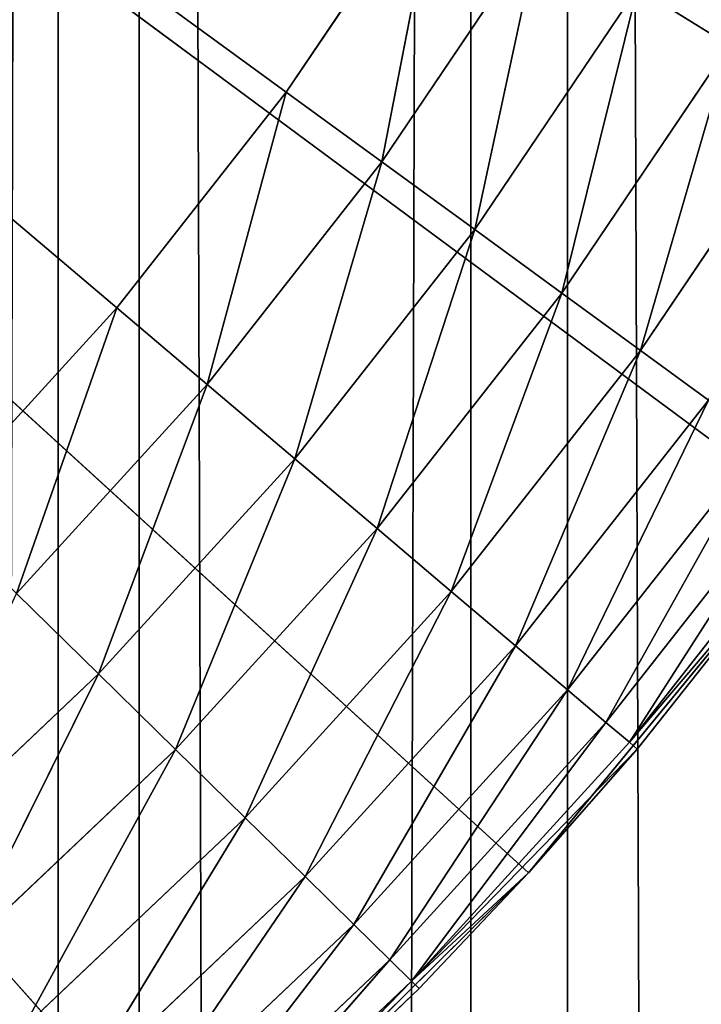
# Model space of a CAD drawing. Extents: x 0.4 to 80.4, y 0.1 to 20.1.
# Tile 567 of 656: x 78.8005 to 78.9004, y 17.1096 to 17.2538. Entities that reach past the tile are written whole.
import ezdxf

# ---------------------------------------------------------------- set-up
doc = ezdxf.new("R2010")
doc.units = 0
doc.header["$LTSCALE"] = 2.54
doc.layers.get('0').update_dxf_attribs({"color": 13, "linetype": 'CONTINUOUS'})

# ---------------------------------------------------------------- blocks, each defined once
blk = doc.blocks.new('P__KA_KUCHENNA_MOLISA_STL')
at = {"color": 0}
for p, q in [((78.86659, 19.96711, 71.82298), (78.80611, 0.16711, 71.88574)), ((78.80611, 0.16711, 71.88574), (78.80611, 19.96711, 71.88574)), ((78.80611, 0.16711, 71.88574), (78.80611, 19.96711, 71.88574)), ((78.86659, 19.96711, 71.82298), (78.80611, 0.16711, 71.88574)), ((78.81798, 0.16711, 72.52841), (78.81798, 19.96711, 72.52841)), ((78.81798, 0.16711, 72.52841), (78.81798, 19.96711, 72.52841)), ((78.88074, 0.16711, 72.58889), (78.81798, 19.96711, 72.52841)), ((78.88074, 0.16711, 72.58889), (78.81798, 19.96711, 72.52841)), ((78.86659, 0.16711, 71.82298), (78.86659, 19.96711, 71.82298)), ((78.86659, 0.16711, 71.82298), (78.86659, 19.96711, 71.82298)), ((78.88074, 0.16711, 72.58889), (78.88074, 19.96711, 72.58889)), ((78.88074, 0.16711, 72.58889), (78.88074, 19.96711, 72.58889)), ((78.95304, 0.16711, 72.63755), (78.88074, 19.96711, 72.58889)), ((78.95304, 0.16711, 72.63755), (78.88074, 19.96711, 72.58889)), ((78.395, 17.56711, 88.9), (78.81467, 17.21161, 88.9)), ((78.8395, 17.24319, 88.9), (78.395, 17.56711, 88.9)), ((78.8395, 17.24319, 88.9), (78.395, 17.56711, 88.9)), ((78.395, 17.56711, 88.9), (78.81467, 17.21161, 88.9)), ((78.87504, 17.12885, 89.4), (78.395, 17.56711, 89.4)), ((78.395, 17.56711, 89.4), (78.82743, 17.08182, 89.4)), ((78.87504, 17.12885, 89.4), (78.395, 17.56711, 89.4)), ((78.91755, 17.18053, 89.4), (78.395, 17.56711, 89.4)), ((78.91755, 17.18053, 89.4), (78.395, 17.56711, 89.4)), ((78.395, 17.56711, 89.4), (78.82743, 17.08182, 89.4)), ((78.86196, 17.2765, 88.9), (78.8395, 17.24319, 88.9)), ((78.86196, 17.2765, 88.9), (78.8395, 17.24319, 88.9)), ((78.86196, 17.2765, 88.9), (78.85353, 17.23297, 88.90152)), ((78.86196, 17.2765, 88.9), (78.85353, 17.23297, 88.90152)), ((78.8767, 17.26733, 88.90152), (78.85353, 17.23297, 88.90152)), ((78.8767, 17.26733, 88.90152), (78.85353, 17.23297, 88.90152)), ((78.8767, 17.26733, 88.90152), (78.86714, 17.22305, 88.90603)), ((78.8767, 17.26733, 88.90152), (78.86714, 17.22305, 88.90603)), ((78.891, 17.25843, 88.90603), (78.86714, 17.22305, 88.90603)), ((78.891, 17.25843, 88.90603), (78.86714, 17.22305, 88.90603)), ((78.891, 17.25843, 88.90603), (78.87991, 17.21375, 88.9134)), ((78.891, 17.25843, 88.90603), (78.87991, 17.21375, 88.9134)), ((78.90441, 17.25008, 88.9134), (78.891, 17.25843, 88.90603)), ((78.90441, 17.25008, 88.9134), (78.891, 17.25843, 88.90603)), ((78.90441, 17.25008, 88.9134), (78.87991, 17.21375, 88.9134)), ((78.90441, 17.25008, 88.9134), (78.87991, 17.21375, 88.9134)), ((78.90441, 17.25008, 88.9134), (78.89145, 17.20534, 88.92339)), ((78.90441, 17.25008, 88.9134), (78.89145, 17.20534, 88.92339)), ((78.8395, 17.24319, 88.9), (78.81467, 17.21161, 88.9)), ((78.8395, 17.24319, 88.9), (78.81467, 17.21161, 88.9)), ((78.82792, 17.20039, 88.90152), (78.8395, 17.24319, 88.9)), ((78.82792, 17.20039, 88.90152), (78.8395, 17.24319, 88.9)), ((78.8395, 17.24319, 88.9), (78.85353, 17.23297, 88.90152)), ((78.8395, 17.24319, 88.9), (78.85353, 17.23297, 88.90152)), ((78.91653, 17.24254, 88.92339), (78.89145, 17.20534, 88.92339)), ((78.91653, 17.24254, 88.92339), (78.89145, 17.20534, 88.92339)), ((78.82792, 17.20039, 88.90152), (78.85353, 17.23297, 88.90152)), ((78.82792, 17.20039, 88.90152), (78.85353, 17.23297, 88.90152)), ((78.84077, 17.1895, 88.90603), (78.85353, 17.23297, 88.90152)), ((78.84077, 17.1895, 88.90603), (78.85353, 17.23297, 88.90152)), ((78.85353, 17.23297, 88.90152), (78.86714, 17.22305, 88.90603)), ((78.85353, 17.23297, 88.90152), (78.86714, 17.22305, 88.90603)), ((78.84077, 17.1895, 88.90603), (78.86714, 17.22305, 88.90603)), ((78.84077, 17.1895, 88.90603), (78.86714, 17.22305, 88.90603)), ((78.85282, 17.17929, 88.9134), (78.86714, 17.22305, 88.90603)), ((78.85282, 17.17929, 88.9134), (78.86714, 17.22305, 88.90603)), ((78.86714, 17.22305, 88.90603), (78.87991, 17.21375, 88.9134)), ((78.86714, 17.22305, 88.90603), (78.87991, 17.21375, 88.9134)), ((78.85282, 17.17929, 88.9134), (78.87991, 17.21375, 88.9134)), ((78.85282, 17.17929, 88.9134), (78.87991, 17.21375, 88.9134)), ((78.86371, 17.17006, 88.92339), (78.87991, 17.21375, 88.9134)), ((78.86371, 17.17006, 88.92339), (78.87991, 17.21375, 88.9134)), ((78.87991, 17.21375, 88.9134), (78.89145, 17.20534, 88.92339)), ((78.87991, 17.21375, 88.9134), (78.89145, 17.20534, 88.92339)), ((78.81467, 17.21161, 88.9), (78.7876, 17.18192, 88.9)), ((78.81467, 17.21161, 88.9), (78.7876, 17.18192, 88.9)), ((78.81467, 17.21161, 88.9), (78.79999, 17.16976, 88.90152)), ((78.81467, 17.21161, 88.9), (78.79999, 17.16976, 88.90152)), ((78.81467, 17.21161, 88.9), (78.82792, 17.20039, 88.90152)), ((78.81467, 17.21161, 88.9), (78.82792, 17.20039, 88.90152)), ((78.86371, 17.17006, 88.92339), (78.89145, 17.20534, 88.92339)), ((78.86371, 17.17006, 88.92339), (78.89145, 17.20534, 88.92339)), ((78.87312, 17.1621, 88.93572), (78.89145, 17.20534, 88.92339)), ((78.87312, 17.1621, 88.93572), (78.89145, 17.20534, 88.92339)), ((78.89145, 17.20534, 88.92339), (78.90141, 17.19808, 88.93572)), ((78.89145, 17.20534, 88.92339), (78.90141, 17.19808, 88.93572)), ((78.82792, 17.20039, 88.90152), (78.79999, 17.16976, 88.90152)), ((78.82792, 17.20039, 88.90152), (78.79999, 17.16976, 88.90152)), ((78.82792, 17.20039, 88.90152), (78.81201, 17.15797, 88.90603)), ((78.82792, 17.20039, 88.90152), (78.81201, 17.15797, 88.90603)), ((78.82792, 17.20039, 88.90152), (78.84077, 17.1895, 88.90603)), ((78.82792, 17.20039, 88.90152), (78.84077, 17.1895, 88.90603)), ((78.87312, 17.1621, 88.93572), (78.90141, 17.19808, 88.93572)), ((78.87312, 17.1621, 88.93572), (78.90141, 17.19808, 88.93572)), ((78.88075, 17.15563, 88.95), (78.90141, 17.19808, 88.93572)), ((78.88075, 17.15563, 88.95), (78.90141, 17.19808, 88.93572)), ((78.88075, 17.15563, 88.95), (78.90949, 17.19219, 88.95)), ((78.88075, 17.15563, 88.95), (78.90949, 17.19219, 88.95)), ((78.88637, 17.15087, 88.9658), (78.90949, 17.19219, 88.95)), ((78.88637, 17.15087, 88.9658), (78.90949, 17.19219, 88.95)), ((78.84077, 17.1895, 88.90603), (78.81201, 17.15797, 88.90603)), ((78.84077, 17.1895, 88.90603), (78.81201, 17.15797, 88.90603)), ((78.84077, 17.1895, 88.90603), (78.82329, 17.14691, 88.9134)), ((78.84077, 17.1895, 88.90603), (78.82329, 17.14691, 88.9134)), ((78.84077, 17.1895, 88.90603), (78.85282, 17.17929, 88.9134)), ((78.84077, 17.1895, 88.90603), (78.85282, 17.17929, 88.9134)), ((78.88637, 17.15087, 88.9658), (78.91544, 17.18785, 88.9658)), ((78.88637, 17.15087, 88.9658), (78.91544, 17.18785, 88.9658)), ((78.88981, 17.14796, 88.98264), (78.91544, 17.18785, 88.9658)), ((78.88981, 17.14796, 88.98264), (78.91544, 17.18785, 88.9658)), ((78.88981, 17.14796, 88.98264), (78.91909, 17.18519, 88.98264)), ((78.88981, 17.14796, 88.98264), (78.91909, 17.18519, 88.98264)), ((78.91755, 17.18053, 89.4), (78.87504, 17.12885, 89.4)), ((78.91755, 17.18053, 89.4), (78.87504, 17.12885, 89.4)), ((78.88981, 17.14796, 88.98264), (78.91755, 17.18053, 89)), ((78.88981, 17.14796, 88.98264), (78.91755, 17.18053, 89)), ((78.89097, 17.14697, 89), (78.91755, 17.18053, 89.4)), ((78.89097, 17.14697, 89), (78.91755, 17.18053, 89.4)), ((78.89097, 17.14697, 89), (78.91755, 17.18053, 89)), ((78.89097, 17.14697, 89), (78.91755, 17.18053, 89)), ((78.85282, 17.17929, 88.9134), (78.82329, 17.14691, 88.9134)), ((78.85282, 17.17929, 88.9134), (78.82329, 17.14691, 88.9134)), ((78.85282, 17.17929, 88.9134), (78.83348, 17.13691, 88.92339)), ((78.85282, 17.17929, 88.9134), (78.83348, 17.13691, 88.92339)), ((78.85282, 17.17929, 88.9134), (78.86371, 17.17006, 88.92339)), ((78.85282, 17.17929, 88.9134), (78.86371, 17.17006, 88.92339)), ((78.81201, 17.15797, 88.90603), (78.79999, 17.16976, 88.90152)), ((78.81201, 17.15797, 88.90603), (78.79999, 17.16976, 88.90152)), ((78.86371, 17.17006, 88.92339), (78.83348, 17.13691, 88.92339)), ((78.86371, 17.17006, 88.92339), (78.83348, 17.13691, 88.92339)), ((78.86371, 17.17006, 88.92339), (78.84228, 17.12828, 88.93572)), ((78.86371, 17.17006, 88.92339), (78.84228, 17.12828, 88.93572)), ((78.86371, 17.17006, 88.92339), (78.87312, 17.1621, 88.93572)), ((78.86371, 17.17006, 88.92339), (78.87312, 17.1621, 88.93572)), ((78.87312, 17.1621, 88.93572), (78.84228, 17.12828, 88.93572)), ((78.87312, 17.1621, 88.93572), (78.84228, 17.12828, 88.93572)), ((78.87312, 17.1621, 88.93572), (78.84942, 17.12127, 88.95)), ((78.87312, 17.1621, 88.93572), (78.84942, 17.12127, 88.95)), ((78.87312, 17.1621, 88.93572), (78.88075, 17.15563, 88.95)), ((78.87312, 17.1621, 88.93572), (78.88075, 17.15563, 88.95)), ((78.78104, 17.12862, 88.90603), (78.81201, 17.15797, 88.90603)), ((78.78104, 17.12862, 88.90603), (78.81201, 17.15797, 88.90603)), ((78.79147, 17.11677, 88.9134), (78.81201, 17.15797, 88.90603)), ((78.79147, 17.11677, 88.9134), (78.81201, 17.15797, 88.90603)), ((78.82329, 17.14691, 88.9134), (78.81201, 17.15797, 88.90603)), ((78.82329, 17.14691, 88.9134), (78.81201, 17.15797, 88.90603)), ((78.88075, 17.15563, 88.95), (78.84942, 17.12127, 88.95)), ((78.88075, 17.15563, 88.95), (78.84942, 17.12127, 88.95)), ((78.88075, 17.15563, 88.95), (78.85468, 17.11611, 88.9658)), ((78.88075, 17.15563, 88.95), (78.85468, 17.11611, 88.9658)), ((78.88075, 17.15563, 88.95), (78.88637, 17.15087, 88.9658)), ((78.88075, 17.15563, 88.95), (78.88637, 17.15087, 88.9658)), ((78.88637, 17.15087, 88.9658), (78.85468, 17.11611, 88.9658)), ((78.88637, 17.15087, 88.9658), (78.85468, 17.11611, 88.9658)), ((78.88637, 17.15087, 88.9658), (78.8579, 17.11295, 88.98264)), ((78.88637, 17.15087, 88.9658), (78.8579, 17.11295, 88.98264)), ((78.88637, 17.15087, 88.9658), (78.88981, 17.14796, 88.98264)), ((78.88637, 17.15087, 88.9658), (78.88981, 17.14796, 88.98264)), ((78.88981, 17.14796, 88.98264), (78.8579, 17.11295, 88.98264)), ((78.88981, 17.14796, 88.98264), (78.8579, 17.11295, 88.98264)), ((78.89097, 17.14697, 89), (78.88981, 17.14796, 88.98264)), ((78.89097, 17.14697, 89), (78.88981, 17.14796, 88.98264)), ((78.79147, 17.11677, 88.9134), (78.82329, 17.14691, 88.9134)), ((78.79147, 17.11677, 88.9134), (78.82329, 17.14691, 88.9134)), ((78.80091, 17.10605, 88.92339), (78.82329, 17.14691, 88.9134)), ((78.80091, 17.10605, 88.92339), (78.82329, 17.14691, 88.9134)), ((78.83348, 17.13691, 88.92339), (78.82329, 17.14691, 88.9134)), ((78.83348, 17.13691, 88.92339), (78.82329, 17.14691, 88.9134)), ((78.89097, 17.14697, 89), (78.8579, 17.11295, 88.98264)), ((78.89097, 17.14697, 89), (78.8579, 17.11295, 88.98264)), ((78.87504, 17.12885, 89.4), (78.89097, 17.14697, 89)), ((78.87504, 17.12885, 89), (78.89097, 17.14697, 89)), ((78.87504, 17.12885, 89.4), (78.89097, 17.14697, 89)), ((78.87504, 17.12885, 89), (78.89097, 17.14697, 89)), ((78.80091, 17.10605, 88.92339), (78.83348, 17.13691, 88.92339)), ((78.80091, 17.10605, 88.92339), (78.83348, 17.13691, 88.92339)), ((78.80905, 17.0968, 88.93572), (78.83348, 17.13691, 88.92339)), ((78.80905, 17.0968, 88.93572), (78.83348, 17.13691, 88.92339)), ((78.84228, 17.12828, 88.93572), (78.83348, 17.13691, 88.92339)), ((78.84228, 17.12828, 88.93572), (78.83348, 17.13691, 88.92339)), ((78.87504, 17.12885, 89.4), (78.82743, 17.08182, 89.4)), ((78.87504, 17.12885, 89.4), (78.82743, 17.08182, 89.4)), ((78.87504, 17.12885, 89), (78.8579, 17.11295, 88.98264)), ((78.87504, 17.12885, 89), (78.8579, 17.11295, 88.98264)), ((78.85898, 17.11189, 89), (78.87504, 17.12885, 89.4)), ((78.85898, 17.11189, 89), (78.87504, 17.12885, 89.4)), ((78.85898, 17.11189, 89), (78.87504, 17.12885, 89)), ((78.85898, 17.11189, 89), (78.87504, 17.12885, 89)), ((78.87504, 17.12885, 89), (78.87504, 17.12885, 89.4)), ((78.87504, 17.12885, 89), (78.87504, 17.12885, 89.4)), ((78.80905, 17.0968, 88.93572), (78.84228, 17.12828, 88.93572)), ((78.80905, 17.0968, 88.93572), (78.84228, 17.12828, 88.93572)), ((78.81566, 17.08929, 88.95), (78.84228, 17.12828, 88.93572)), ((78.81566, 17.08929, 88.95), (78.84228, 17.12828, 88.93572)), ((78.84942, 17.12127, 88.95), (78.84228, 17.12828, 88.93572)), ((78.84942, 17.12127, 88.95), (78.84228, 17.12828, 88.93572)), ((78.81566, 17.08929, 88.95), (78.84942, 17.12127, 88.95)), ((78.81566, 17.08929, 88.95), (78.84942, 17.12127, 88.95)), ((78.82053, 17.08376, 88.9658), (78.84942, 17.12127, 88.95)), ((78.82053, 17.08376, 88.9658), (78.84942, 17.12127, 88.95)), ((78.85468, 17.11611, 88.9658), (78.84942, 17.12127, 88.95)), ((78.85468, 17.11611, 88.9658), (78.84942, 17.12127, 88.95)), ((78.82053, 17.08376, 88.9658), (78.85468, 17.11611, 88.9658)), ((78.82053, 17.08376, 88.9658), (78.85468, 17.11611, 88.9658)), ((78.82351, 17.08038, 88.98264), (78.85468, 17.11611, 88.9658)), ((78.82351, 17.08038, 88.98264), (78.85468, 17.11611, 88.9658)), ((78.8579, 17.11295, 88.98264), (78.85468, 17.11611, 88.9658)), ((78.8579, 17.11295, 88.98264), (78.85468, 17.11611, 88.9658)), ((78.82351, 17.08038, 88.98264), (78.8579, 17.11295, 88.98264)), ((78.82351, 17.08038, 88.98264), (78.8579, 17.11295, 88.98264)), ((78.82743, 17.08182, 89), (78.8579, 17.11295, 88.98264)), ((78.82743, 17.08182, 89), (78.8579, 17.11295, 88.98264)), ((78.8579, 17.11295, 88.98264), (78.85898, 17.11189, 89)), ((78.8579, 17.11295, 88.98264), (78.85898, 17.11189, 89)), ((78.82743, 17.08182, 89.4), (78.85898, 17.11189, 89)), ((78.82743, 17.08182, 89), (78.85898, 17.11189, 89)), ((78.82743, 17.08182, 89.4), (78.85898, 17.11189, 89)), ((78.82743, 17.08182, 89), (78.85898, 17.11189, 89))]:
    blk.add_line(p, q, dxfattribs=at)
mesh = blk.add_polyface(dxfattribs=at)
corners = [(78.80611, 19.96711, 71.88574), (78.80611, 0.16711, 71.88574), (78.75745, 0.16711, 71.95804)]
mesh.append_faces([[corners[k] for k in face] for face in [(0, 1, 2)]], dxfattribs={"color": 0})
mesh = blk.add_polyface(dxfattribs=at)
corners = [(78.80611, 19.96711, 71.88574), (78.75745, 0.16711, 71.95804), (78.75745, 19.96711, 71.95804)]
mesh.append_faces([[corners[k] for k in face] for face in [(0, 1, 2)]], dxfattribs={"color": 0})
mesh = blk.add_polyface(dxfattribs=at)
corners = [(78.76668, 19.96711, 72.45795), (78.76668, 0.16711, 72.45795), (78.81798, 0.16711, 72.52841)]
mesh.append_faces([[corners[k] for k in face] for face in [(0, 1, 2)]], dxfattribs={"color": 0})
mesh = blk.add_polyface(dxfattribs=at)
corners = [(78.76668, 19.96711, 72.45795), (78.81798, 0.16711, 72.52841), (78.81798, 19.96711, 72.52841)]
mesh.append_faces([[corners[k] for k in face] for face in [(0, 1, 2)]], dxfattribs={"color": 0})
mesh = blk.add_polyface(dxfattribs=at)
corners = [(78.86659, 19.96711, 71.82298), (78.80611, 0.16711, 71.88574), (78.80611, 19.96711, 71.88574)]
mesh.append_faces([[corners[k] for k in face] for face in [(0, 1, 2)]], dxfattribs={"color": 0})
mesh = blk.add_polyface(dxfattribs=at)
corners = [(78.86659, 19.96711, 71.82298), (78.86659, 0.16711, 71.82298), (78.80611, 0.16711, 71.88574)]
mesh.append_faces([[corners[k] for k in face] for face in [(0, 1, 2)]], dxfattribs={"color": 0})
mesh = blk.add_polyface(dxfattribs=at)
corners = [(78.88074, 0.16711, 72.58889), (78.81798, 19.96711, 72.52841), (78.81798, 0.16711, 72.52841)]
mesh.append_faces([[corners[k] for k in face] for face in [(0, 1, 2)]], dxfattribs={"color": 0})
mesh = blk.add_polyface(dxfattribs=at)
corners = [(78.88074, 19.96711, 72.58889), (78.81798, 19.96711, 72.52841), (78.88074, 0.16711, 72.58889)]
mesh.append_faces([[corners[k] for k in face] for face in [(0, 1, 2)]], dxfattribs={"color": 0})
mesh = blk.add_polyface(dxfattribs=at)
corners = [(78.93705, 0.16711, 71.77168), (78.86659, 0.16711, 71.82298), (78.93705, 19.96711, 71.77168)]
mesh.append_faces([[corners[k] for k in face] for face in [(0, 1, 2)]], dxfattribs={"color": 0})
mesh = blk.add_polyface(dxfattribs=at)
corners = [(78.93705, 19.96711, 71.77168), (78.86659, 0.16711, 71.82298), (78.86659, 19.96711, 71.82298)]
mesh.append_faces([[corners[k] for k in face] for face in [(0, 1, 2)]], dxfattribs={"color": 0})
mesh = blk.add_polyface(dxfattribs=at)
corners = [(78.95304, 0.16711, 72.63755), (78.88074, 19.96711, 72.58889), (78.88074, 0.16711, 72.58889)]
mesh.append_faces([[corners[k] for k in face] for face in [(0, 1, 2)]], dxfattribs={"color": 0})
mesh = blk.add_polyface(dxfattribs=at)
corners = [(78.95304, 19.96711, 72.63755), (78.88074, 19.96711, 72.58889), (78.95304, 0.16711, 72.63755)]
mesh.append_faces([[corners[k] for k in face] for face in [(0, 1, 2)]], dxfattribs={"color": 0})
mesh = blk.add_polyface(dxfattribs=at)
corners = [(80.395, 19.86711, 89.4), (78.7239, 2.68682, 89.4), (78.69811, 2.74211, 89.4)]
mesh.append_faces([[corners[k] for k in face] for face in [(0, 1, 2)]], dxfattribs={"color": 0})
mesh = blk.add_polyface(dxfattribs=at)
corners = [(80.395, 19.86711, 89.4), (78.69811, 2.74211, 89.4), (78.7239, 17.4474, 89.4)]
mesh.append_faces([[corners[k] for k in face] for face in [(0, 1, 2)]], dxfattribs={"color": 0})
mesh = blk.add_polyface(dxfattribs=at)
corners = [(80.395, 19.86711, 89.5), (78.69811, 2.74211, 89.5), (78.7239, 2.68682, 89.5)]
mesh.append_faces([[corners[k] for k in face] for face in [(0, 1, 2)]], dxfattribs={"color": 0})
mesh = blk.add_polyface(dxfattribs=at)
corners = [(80.395, 19.86711, 89.5), (78.7239, 17.4474, 89.5), (78.69811, 2.74211, 89.5)]
mesh.append_faces([[corners[k] for k in face] for face in [(0, 1, 2)]], dxfattribs={"color": 0})
mesh = blk.add_polyface(dxfattribs=at)
corners = [(80.395, 19.86711, 89.4), (78.73969, 2.62789, 89.4), (78.7239, 2.68682, 89.4)]
mesh.append_faces([[corners[k] for k in face] for face in [(0, 1, 2)]], dxfattribs={"color": 0})
mesh = blk.add_polyface(dxfattribs=at)
corners = [(80.395, 19.86711, 89.5), (78.7239, 2.68682, 89.5), (80.395, 0.26711, 89.5)]
mesh.append_faces([[corners[k] for k in face] for face in [(0, 1, 2)]], dxfattribs={"color": 0})
mesh = blk.add_polyface(dxfattribs=at)
corners = [(80.395, 0.26711, 89.4), (78.73969, 2.62789, 89.4), (80.395, 19.86711, 89.4)]
mesh.append_faces([[corners[k] for k in face] for face in [(0, 1, 2)]], dxfattribs={"color": 0})
mesh = blk.add_polyface(dxfattribs=at)
corners = [(78.81467, 17.21161, 88.9), (78.7876, 17.18192, 88.9), (78.395, 17.56711, 88.9)]
mesh.append_faces([[corners[k] for k in face] for face in [(0, 1, 2)]], dxfattribs={"color": 0})
mesh = blk.add_polyface(dxfattribs=at)
corners = [(78.86196, 17.2765, 88.9), (78.8395, 17.24319, 88.9), (78.395, 17.56711, 88.9)]
mesh.append_faces([[corners[k] for k in face] for face in [(0, 1, 2)]], dxfattribs={"color": 0})
mesh = blk.add_polyface(dxfattribs=at)
corners = [(78.8395, 17.24319, 88.9), (78.81467, 17.21161, 88.9), (78.395, 17.56711, 88.9)]
mesh.append_faces([[corners[k] for k in face] for face in [(0, 1, 2)]], dxfattribs={"color": 0})
mesh = blk.add_polyface(dxfattribs=at)
corners = [(78.98558, 17.29559, 89.4), (78.395, 17.56711, 89.4), (78.95453, 17.23631, 89.4)]
mesh.append_faces([[corners[k] for k in face] for face in [(0, 1, 2)]], dxfattribs={"color": 0})
mesh = blk.add_polyface(dxfattribs=at)
corners = [(78.87504, 17.12885, 89.4), (78.395, 17.56711, 89.4), (78.82743, 17.08182, 89.4)]
mesh.append_faces([[corners[k] for k in face] for face in [(0, 1, 2)]], dxfattribs={"color": 0})
mesh = blk.add_polyface(dxfattribs=at)
corners = [(78.91755, 17.18053, 89.4), (78.395, 17.56711, 89.4), (78.87504, 17.12885, 89.4)]
mesh.append_faces([[corners[k] for k in face] for face in [(0, 1, 2)]], dxfattribs={"color": 0})
mesh = blk.add_polyface(dxfattribs=at)
corners = [(78.95453, 17.23631, 89.4), (78.395, 17.56711, 89.4), (78.91755, 17.18053, 89.4)]
mesh.append_faces([[corners[k] for k in face] for face in [(0, 1, 2)]], dxfattribs={"color": 0})
mesh = blk.add_polyface(dxfattribs=at)
corners = [(78.82743, 17.08182, 89.4), (78.395, 17.56711, 89.4), (78.77524, 17.03993, 89.4)]
mesh.append_faces([[corners[k] for k in face] for face in [(0, 1, 2)]], dxfattribs={"color": 0})
mesh = blk.add_polyface(dxfattribs=at)
corners = [(78.91221, 17.29546, 88.90603), (78.90441, 17.25008, 88.9134), (78.891, 17.25843, 88.90603)]
mesh.append_faces([[corners[k] for k in face] for face in [(0, 1, 2)]], dxfattribs={"color": 0})
mesh = blk.add_polyface(dxfattribs=at)
corners = [(78.86196, 17.2765, 88.9), (78.85353, 17.23297, 88.90152), (78.8395, 17.24319, 88.9)]
mesh.append_faces([[corners[k] for k in face] for face in [(0, 1, 2)]], dxfattribs={"color": 0})
mesh = blk.add_polyface(dxfattribs=at)
corners = [(78.8767, 17.26733, 88.90152), (78.85353, 17.23297, 88.90152), (78.86196, 17.2765, 88.9)]
mesh.append_faces([[corners[k] for k in face] for face in [(0, 1, 2)]], dxfattribs={"color": 0})
mesh = blk.add_polyface(dxfattribs=at)
corners = [(78.8767, 17.26733, 88.90152), (78.86714, 17.22305, 88.90603), (78.85353, 17.23297, 88.90152)]
mesh.append_faces([[corners[k] for k in face] for face in [(0, 1, 2)]], dxfattribs={"color": 0})
mesh = blk.add_polyface(dxfattribs=at)
corners = [(78.891, 17.25843, 88.90603), (78.86714, 17.22305, 88.90603), (78.8767, 17.26733, 88.90152)]
mesh.append_faces([[corners[k] for k in face] for face in [(0, 1, 2)]], dxfattribs={"color": 0})
mesh = blk.add_polyface(dxfattribs=at)
corners = [(78.891, 17.25843, 88.90603), (78.87991, 17.21375, 88.9134), (78.86714, 17.22305, 88.90603)]
mesh.append_faces([[corners[k] for k in face] for face in [(0, 1, 2)]], dxfattribs={"color": 0})
mesh = blk.add_polyface(dxfattribs=at)
corners = [(78.90441, 17.25008, 88.9134), (78.87991, 17.21375, 88.9134), (78.891, 17.25843, 88.90603)]
mesh.append_faces([[corners[k] for k in face] for face in [(0, 1, 2)]], dxfattribs={"color": 0})
mesh = blk.add_polyface(dxfattribs=at)
corners = [(78.90441, 17.25008, 88.9134), (78.89145, 17.20534, 88.92339), (78.87991, 17.21375, 88.9134)]
mesh.append_faces([[corners[k] for k in face] for face in [(0, 1, 2)]], dxfattribs={"color": 0})
mesh = blk.add_polyface(dxfattribs=at)
corners = [(78.91653, 17.24254, 88.92339), (78.89145, 17.20534, 88.92339), (78.90441, 17.25008, 88.9134)]
mesh.append_faces([[corners[k] for k in face] for face in [(0, 1, 2)]], dxfattribs={"color": 0})
mesh = blk.add_polyface(dxfattribs=at)
corners = [(78.8395, 17.24319, 88.9), (78.82792, 17.20039, 88.90152), (78.81467, 17.21161, 88.9)]
mesh.append_faces([[corners[k] for k in face] for face in [(0, 1, 2)]], dxfattribs={"color": 0})
mesh = blk.add_polyface(dxfattribs=at)
corners = [(78.85353, 17.23297, 88.90152), (78.82792, 17.20039, 88.90152), (78.8395, 17.24319, 88.9)]
mesh.append_faces([[corners[k] for k in face] for face in [(0, 1, 2)]], dxfattribs={"color": 0})
mesh = blk.add_polyface(dxfattribs=at)
corners = [(78.91653, 17.24254, 88.92339), (78.90141, 17.19808, 88.93572), (78.89145, 17.20534, 88.92339)]
mesh.append_faces([[corners[k] for k in face] for face in [(0, 1, 2)]], dxfattribs={"color": 0})
mesh = blk.add_polyface(dxfattribs=at)
corners = [(78.85353, 17.23297, 88.90152), (78.84077, 17.1895, 88.90603), (78.82792, 17.20039, 88.90152)]
mesh.append_faces([[corners[k] for k in face] for face in [(0, 1, 2)]], dxfattribs={"color": 0})
mesh = blk.add_polyface(dxfattribs=at)
corners = [(78.86714, 17.22305, 88.90603), (78.84077, 17.1895, 88.90603), (78.85353, 17.23297, 88.90152)]
mesh.append_faces([[corners[k] for k in face] for face in [(0, 1, 2)]], dxfattribs={"color": 0})
mesh = blk.add_polyface(dxfattribs=at)
corners = [(78.86714, 17.22305, 88.90603), (78.85282, 17.17929, 88.9134), (78.84077, 17.1895, 88.90603)]
mesh.append_faces([[corners[k] for k in face] for face in [(0, 1, 2)]], dxfattribs={"color": 0})
mesh = blk.add_polyface(dxfattribs=at)
corners = [(78.87991, 17.21375, 88.9134), (78.85282, 17.17929, 88.9134), (78.86714, 17.22305, 88.90603)]
mesh.append_faces([[corners[k] for k in face] for face in [(0, 1, 2)]], dxfattribs={"color": 0})
mesh = blk.add_polyface(dxfattribs=at)
corners = [(78.87991, 17.21375, 88.9134), (78.86371, 17.17006, 88.92339), (78.85282, 17.17929, 88.9134)]
mesh.append_faces([[corners[k] for k in face] for face in [(0, 1, 2)]], dxfattribs={"color": 0})
mesh = blk.add_polyface(dxfattribs=at)
corners = [(78.89145, 17.20534, 88.92339), (78.86371, 17.17006, 88.92339), (78.87991, 17.21375, 88.9134)]
mesh.append_faces([[corners[k] for k in face] for face in [(0, 1, 2)]], dxfattribs={"color": 0})
mesh = blk.add_polyface(dxfattribs=at)
corners = [(78.81467, 17.21161, 88.9), (78.79999, 17.16976, 88.90152), (78.7876, 17.18192, 88.9)]
mesh.append_faces([[corners[k] for k in face] for face in [(0, 1, 2)]], dxfattribs={"color": 0})
mesh = blk.add_polyface(dxfattribs=at)
corners = [(78.82792, 17.20039, 88.90152), (78.79999, 17.16976, 88.90152), (78.81467, 17.21161, 88.9)]
mesh.append_faces([[corners[k] for k in face] for face in [(0, 1, 2)]], dxfattribs={"color": 0})
mesh = blk.add_polyface(dxfattribs=at)
corners = [(78.89145, 17.20534, 88.92339), (78.87312, 17.1621, 88.93572), (78.86371, 17.17006, 88.92339)]
mesh.append_faces([[corners[k] for k in face] for face in [(0, 1, 2)]], dxfattribs={"color": 0})
mesh = blk.add_polyface(dxfattribs=at)
corners = [(78.90141, 17.19808, 88.93572), (78.87312, 17.1621, 88.93572), (78.89145, 17.20534, 88.92339)]
mesh.append_faces([[corners[k] for k in face] for face in [(0, 1, 2)]], dxfattribs={"color": 0})
mesh = blk.add_polyface(dxfattribs=at)
corners = [(78.82792, 17.20039, 88.90152), (78.81201, 17.15797, 88.90603), (78.79999, 17.16976, 88.90152)]
mesh.append_faces([[corners[k] for k in face] for face in [(0, 1, 2)]], dxfattribs={"color": 0})
mesh = blk.add_polyface(dxfattribs=at)
corners = [(78.84077, 17.1895, 88.90603), (78.81201, 17.15797, 88.90603), (78.82792, 17.20039, 88.90152)]
mesh.append_faces([[corners[k] for k in face] for face in [(0, 1, 2)]], dxfattribs={"color": 0})
mesh = blk.add_polyface(dxfattribs=at)
corners = [(78.90141, 17.19808, 88.93572), (78.88075, 17.15563, 88.95), (78.87312, 17.1621, 88.93572)]
mesh.append_faces([[corners[k] for k in face] for face in [(0, 1, 2)]], dxfattribs={"color": 0})
mesh = blk.add_polyface(dxfattribs=at)
corners = [(78.90141, 17.19808, 88.93572), (78.90949, 17.19219, 88.95), (78.88075, 17.15563, 88.95)]
mesh.append_faces([[corners[k] for k in face] for face in [(0, 1, 2)]], dxfattribs={"color": 0})
mesh = blk.add_polyface(dxfattribs=at)
corners = [(78.90949, 17.19219, 88.95), (78.88637, 17.15087, 88.9658), (78.88075, 17.15563, 88.95)]
mesh.append_faces([[corners[k] for k in face] for face in [(0, 1, 2)]], dxfattribs={"color": 0})
mesh = blk.add_polyface(dxfattribs=at)
corners = [(78.90949, 17.19219, 88.95), (78.91544, 17.18785, 88.9658), (78.88637, 17.15087, 88.9658)]
mesh.append_faces([[corners[k] for k in face] for face in [(0, 1, 2)]], dxfattribs={"color": 0})
mesh = blk.add_polyface(dxfattribs=at)
corners = [(78.84077, 17.1895, 88.90603), (78.82329, 17.14691, 88.9134), (78.81201, 17.15797, 88.90603)]
mesh.append_faces([[corners[k] for k in face] for face in [(0, 1, 2)]], dxfattribs={"color": 0})
mesh = blk.add_polyface(dxfattribs=at)
corners = [(78.85282, 17.17929, 88.9134), (78.82329, 17.14691, 88.9134), (78.84077, 17.1895, 88.90603)]
mesh.append_faces([[corners[k] for k in face] for face in [(0, 1, 2)]], dxfattribs={"color": 0})
mesh = blk.add_polyface(dxfattribs=at)
corners = [(78.91544, 17.18785, 88.9658), (78.88981, 17.14796, 88.98264), (78.88637, 17.15087, 88.9658)]
mesh.append_faces([[corners[k] for k in face] for face in [(0, 1, 2)]], dxfattribs={"color": 0})
mesh = blk.add_polyface(dxfattribs=at)
corners = [(78.91544, 17.18785, 88.9658), (78.91909, 17.18519, 88.98264), (78.88981, 17.14796, 88.98264)]
mesh.append_faces([[corners[k] for k in face] for face in [(0, 1, 2)]], dxfattribs={"color": 0})
mesh = blk.add_polyface(dxfattribs=at)
corners = [(78.91909, 17.18519, 88.98264), (78.91755, 17.18053, 89), (78.88981, 17.14796, 88.98264)]
mesh.append_faces([[corners[k] for k in face] for face in [(0, 1, 2)]], dxfattribs={"color": 0})
mesh = blk.add_polyface(dxfattribs=at)
corners = [(78.91755, 17.18053, 89.4), (78.87504, 17.12885, 89.4), (78.89097, 17.14697, 89)]
mesh.append_faces([[corners[k] for k in face] for face in [(0, 1, 2)]], dxfattribs={"color": 0})
mesh = blk.add_polyface(dxfattribs=at)
corners = [(78.91755, 17.18053, 89), (78.89097, 17.14697, 89), (78.88981, 17.14796, 88.98264)]
mesh.append_faces([[corners[k] for k in face] for face in [(0, 1, 2)]], dxfattribs={"color": 0})
mesh = blk.add_polyface(dxfattribs=at)
corners = [(78.91755, 17.18053, 89.4), (78.89097, 17.14697, 89), (78.91755, 17.18053, 89)]
mesh.append_faces([[corners[k] for k in face] for face in [(0, 1, 2)]], dxfattribs={"color": 0})
mesh = blk.add_polyface(dxfattribs=at)
corners = [(78.85282, 17.17929, 88.9134), (78.83348, 17.13691, 88.92339), (78.82329, 17.14691, 88.9134)]
mesh.append_faces([[corners[k] for k in face] for face in [(0, 1, 2)]], dxfattribs={"color": 0})
mesh = blk.add_polyface(dxfattribs=at)
corners = [(78.86371, 17.17006, 88.92339), (78.83348, 17.13691, 88.92339), (78.85282, 17.17929, 88.9134)]
mesh.append_faces([[corners[k] for k in face] for face in [(0, 1, 2)]], dxfattribs={"color": 0})
mesh = blk.add_polyface(dxfattribs=at)
corners = [(78.81201, 17.15797, 88.90603), (78.78104, 17.12862, 88.90603), (78.79999, 17.16976, 88.90152)]
mesh.append_faces([[corners[k] for k in face] for face in [(0, 1, 2)]], dxfattribs={"color": 0})
mesh = blk.add_polyface(dxfattribs=at)
corners = [(78.86371, 17.17006, 88.92339), (78.84228, 17.12828, 88.93572), (78.83348, 17.13691, 88.92339)]
mesh.append_faces([[corners[k] for k in face] for face in [(0, 1, 2)]], dxfattribs={"color": 0})
mesh = blk.add_polyface(dxfattribs=at)
corners = [(78.87312, 17.1621, 88.93572), (78.84228, 17.12828, 88.93572), (78.86371, 17.17006, 88.92339)]
mesh.append_faces([[corners[k] for k in face] for face in [(0, 1, 2)]], dxfattribs={"color": 0})
mesh = blk.add_polyface(dxfattribs=at)
corners = [(78.87312, 17.1621, 88.93572), (78.84942, 17.12127, 88.95), (78.84228, 17.12828, 88.93572)]
mesh.append_faces([[corners[k] for k in face] for face in [(0, 1, 2)]], dxfattribs={"color": 0})
mesh = blk.add_polyface(dxfattribs=at)
corners = [(78.87312, 17.1621, 88.93572), (78.88075, 17.15563, 88.95), (78.84942, 17.12127, 88.95)]
mesh.append_faces([[corners[k] for k in face] for face in [(0, 1, 2)]], dxfattribs={"color": 0})
mesh = blk.add_polyface(dxfattribs=at)
corners = [(78.81201, 17.15797, 88.90603), (78.79147, 17.11677, 88.9134), (78.78104, 17.12862, 88.90603)]
mesh.append_faces([[corners[k] for k in face] for face in [(0, 1, 2)]], dxfattribs={"color": 0})
mesh = blk.add_polyface(dxfattribs=at)
corners = [(78.82329, 17.14691, 88.9134), (78.79147, 17.11677, 88.9134), (78.81201, 17.15797, 88.90603)]
mesh.append_faces([[corners[k] for k in face] for face in [(0, 1, 2)]], dxfattribs={"color": 0})
mesh = blk.add_polyface(dxfattribs=at)
corners = [(78.88075, 17.15563, 88.95), (78.85468, 17.11611, 88.9658), (78.84942, 17.12127, 88.95)]
mesh.append_faces([[corners[k] for k in face] for face in [(0, 1, 2)]], dxfattribs={"color": 0})
mesh = blk.add_polyface(dxfattribs=at)
corners = [(78.88075, 17.15563, 88.95), (78.88637, 17.15087, 88.9658), (78.85468, 17.11611, 88.9658)]
mesh.append_faces([[corners[k] for k in face] for face in [(0, 1, 2)]], dxfattribs={"color": 0})
mesh = blk.add_polyface(dxfattribs=at)
corners = [(78.88637, 17.15087, 88.9658), (78.8579, 17.11295, 88.98264), (78.85468, 17.11611, 88.9658)]
mesh.append_faces([[corners[k] for k in face] for face in [(0, 1, 2)]], dxfattribs={"color": 0})
mesh = blk.add_polyface(dxfattribs=at)
corners = [(78.88637, 17.15087, 88.9658), (78.88981, 17.14796, 88.98264), (78.8579, 17.11295, 88.98264)]
mesh.append_faces([[corners[k] for k in face] for face in [(0, 1, 2)]], dxfattribs={"color": 0})
mesh = blk.add_polyface(dxfattribs=at)
corners = [(78.88981, 17.14796, 88.98264), (78.89097, 17.14697, 89), (78.8579, 17.11295, 88.98264)]
mesh.append_faces([[corners[k] for k in face] for face in [(0, 1, 2)]], dxfattribs={"color": 0})
mesh = blk.add_polyface(dxfattribs=at)
corners = [(78.82329, 17.14691, 88.9134), (78.80091, 17.10605, 88.92339), (78.79147, 17.11677, 88.9134)]
mesh.append_faces([[corners[k] for k in face] for face in [(0, 1, 2)]], dxfattribs={"color": 0})
mesh = blk.add_polyface(dxfattribs=at)
corners = [(78.83348, 17.13691, 88.92339), (78.80091, 17.10605, 88.92339), (78.82329, 17.14691, 88.9134)]
mesh.append_faces([[corners[k] for k in face] for face in [(0, 1, 2)]], dxfattribs={"color": 0})
mesh = blk.add_polyface(dxfattribs=at)
corners = [(78.89097, 17.14697, 89), (78.87504, 17.12885, 89), (78.8579, 17.11295, 88.98264)]
mesh.append_faces([[corners[k] for k in face] for face in [(0, 1, 2)]], dxfattribs={"color": 0})
mesh = blk.add_polyface(dxfattribs=at)
corners = [(78.89097, 17.14697, 89), (78.87504, 17.12885, 89.4), (78.87504, 17.12885, 89)]
mesh.append_faces([[corners[k] for k in face] for face in [(0, 1, 2)]], dxfattribs={"color": 0})
mesh = blk.add_polyface(dxfattribs=at)
corners = [(78.83348, 17.13691, 88.92339), (78.80905, 17.0968, 88.93572), (78.80091, 17.10605, 88.92339)]
mesh.append_faces([[corners[k] for k in face] for face in [(0, 1, 2)]], dxfattribs={"color": 0})
mesh = blk.add_polyface(dxfattribs=at)
corners = [(78.84228, 17.12828, 88.93572), (78.80905, 17.0968, 88.93572), (78.83348, 17.13691, 88.92339)]
mesh.append_faces([[corners[k] for k in face] for face in [(0, 1, 2)]], dxfattribs={"color": 0})
mesh = blk.add_polyface(dxfattribs=at)
corners = [(78.82743, 17.08182, 89.4), (78.85898, 17.11189, 89), (78.87504, 17.12885, 89.4)]
mesh.append_faces([[corners[k] for k in face] for face in [(0, 1, 2)]], dxfattribs={"color": 0})
mesh = blk.add_polyface(dxfattribs=at)
corners = [(78.87504, 17.12885, 89), (78.85898, 17.11189, 89), (78.8579, 17.11295, 88.98264)]
mesh.append_faces([[corners[k] for k in face] for face in [(0, 1, 2)]], dxfattribs={"color": 0})
mesh = blk.add_polyface(dxfattribs=at)
corners = [(78.87504, 17.12885, 89.4), (78.85898, 17.11189, 89), (78.87504, 17.12885, 89)]
mesh.append_faces([[corners[k] for k in face] for face in [(0, 1, 2)]], dxfattribs={"color": 0})
mesh = blk.add_polyface(dxfattribs=at)
corners = [(78.81566, 17.08929, 88.95), (78.80905, 17.0968, 88.93572), (78.84228, 17.12828, 88.93572)]
mesh.append_faces([[corners[k] for k in face] for face in [(0, 1, 2)]], dxfattribs={"color": 0})
mesh = blk.add_polyface(dxfattribs=at)
corners = [(78.81566, 17.08929, 88.95), (78.84228, 17.12828, 88.93572), (78.84942, 17.12127, 88.95)]
mesh.append_faces([[corners[k] for k in face] for face in [(0, 1, 2)]], dxfattribs={"color": 0})
mesh = blk.add_polyface(dxfattribs=at)
corners = [(78.82053, 17.08376, 88.9658), (78.81566, 17.08929, 88.95), (78.84942, 17.12127, 88.95)]
mesh.append_faces([[corners[k] for k in face] for face in [(0, 1, 2)]], dxfattribs={"color": 0})
mesh = blk.add_polyface(dxfattribs=at)
corners = [(78.82053, 17.08376, 88.9658), (78.84942, 17.12127, 88.95), (78.85468, 17.11611, 88.9658)]
mesh.append_faces([[corners[k] for k in face] for face in [(0, 1, 2)]], dxfattribs={"color": 0})
mesh = blk.add_polyface(dxfattribs=at)
corners = [(78.80091, 17.10605, 88.92339), (78.76617, 17.07765, 88.92339), (78.79147, 17.11677, 88.9134)]
mesh.append_faces([[corners[k] for k in face] for face in [(0, 1, 2)]], dxfattribs={"color": 0})
mesh = blk.add_polyface(dxfattribs=at)
corners = [(78.82351, 17.08038, 88.98264), (78.82053, 17.08376, 88.9658), (78.85468, 17.11611, 88.9658)]
mesh.append_faces([[corners[k] for k in face] for face in [(0, 1, 2)]], dxfattribs={"color": 0})
mesh = blk.add_polyface(dxfattribs=at)
corners = [(78.82351, 17.08038, 88.98264), (78.85468, 17.11611, 88.9658), (78.8579, 17.11295, 88.98264)]
mesh.append_faces([[corners[k] for k in face] for face in [(0, 1, 2)]], dxfattribs={"color": 0})
mesh = blk.add_polyface(dxfattribs=at)
corners = [(78.82743, 17.08182, 89), (78.82351, 17.08038, 88.98264), (78.8579, 17.11295, 88.98264)]
mesh.append_faces([[corners[k] for k in face] for face in [(0, 1, 2)]], dxfattribs={"color": 0})
mesh = blk.add_polyface(dxfattribs=at)
corners = [(78.82743, 17.08182, 89), (78.8579, 17.11295, 88.98264), (78.85898, 17.11189, 89)]
mesh.append_faces([[corners[k] for k in face] for face in [(0, 1, 2)]], dxfattribs={"color": 0})
mesh = blk.add_polyface(dxfattribs=at)
corners = [(78.82743, 17.08182, 89.4), (78.82743, 17.08182, 89), (78.85898, 17.11189, 89)]
mesh.append_faces([[corners[k] for k in face] for face in [(0, 1, 2)]], dxfattribs={"color": 0})

msp = doc.modelspace()

# ---------------------------------------------------------------- block references
at = {"color": 0}
msp.add_blockref('P__KA_KUCHENNA_MOLISA_STL', (0, 0), dxfattribs=at)

doc.saveas('drawing.dxf')
